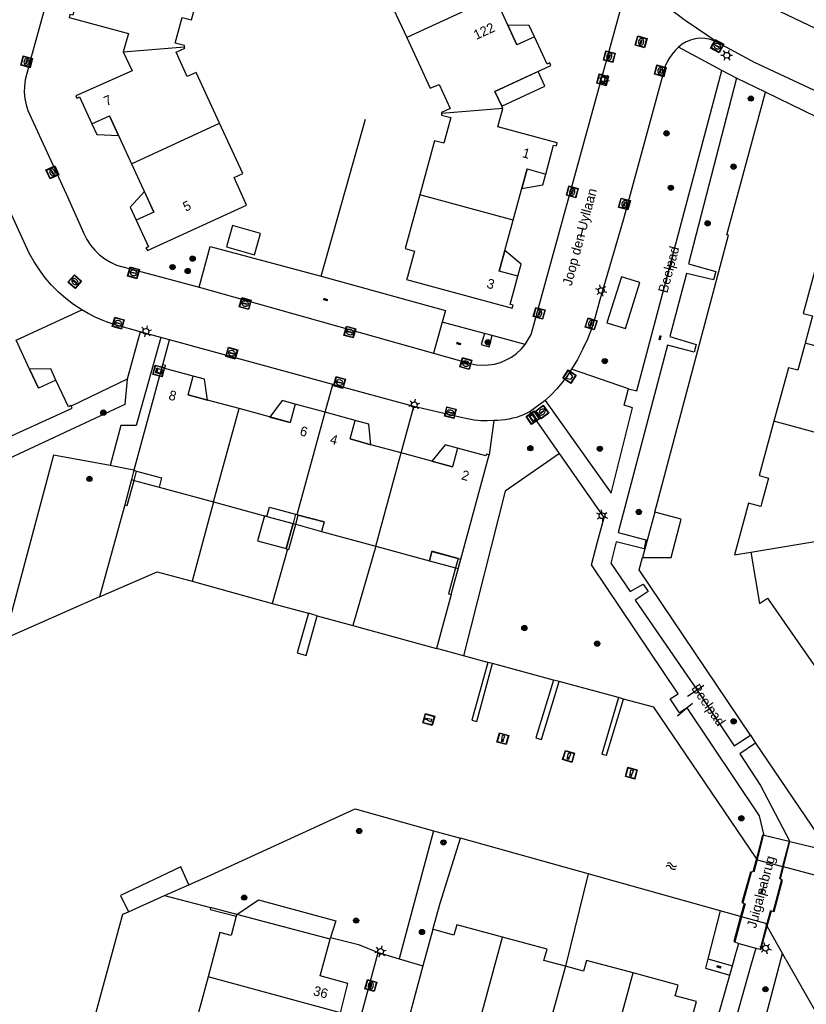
# Model space of a CAD drawing. Header units: metres. Extents: x 93870 to 95789, y 463036 to 464040.
# Tile 324 of 344: x 95396 to 95477, y 463546 to 463648. Entities that reach past the tile are written whole.
import ezdxf
from ezdxf.enums import TextEntityAlignment as Align

# ---------------------------------------------------------------- set-up
doc = ezdxf.new("R2010")
doc.units = ezdxf.units.M
doc.header["$LTSCALE"] = 25.4
for name, color, linetype in [('B_BEBOUWINGSGRENS_0', 1, 'Continuous'), ('B_LUIFEL_1', 200, 'Continuous'), ('B_TUSSENMUUR_0', 7, 'Continuous'), ('G_GRENS_ALGEMEEN_0', 7, 'Continuous'), ('K_KUNSTWERKGRENS_0', 1, 'Continuous'), ('K_KUNSTWERKGRENS_1', 1, 'Continuous'), ('K_STEIGER_1', 1, 'Continuous'), ('Q_AFVALBAK_0', 7, 'Continuous'), ('Q_BALUSTRADE_LIJN_1', 193, 'Continuous'), ('Q_BOOM_0', 3, 'Continuous'), ('Q_CAI-KAST_0', 10, 'Continuous'), ('Q_DAMWAND_0', 6, 'Continuous'), ('Q_DAMWAND_1', 6, 'Continuous'), ('Q_INSPECTIE_OF_RIOOLPUT_0', 253, 'Continuous'), ('Q_KOLK_0', 254, 'Continuous'), ('Q_LICHTMAST_0', 2, 'Continuous'), ('Q_MEERPAAL_0', 7, 'Continuous'), ('Q_STRAATNAAMBORD_0', 7, 'Continuous'), ('S_GBKN_SYMBOOL_OV_GROOT_0', 7, 'Continuous'), ('S_GBKN_SYMBOOL_OV_GROOT_1', 7, 'Continuous'), ('S_GBKN_SYMBOOL_WATER_0', 7, 'Continuous'), ('T_CULTUURGRENS_0', 76, 'Continuous'), ('T_HAAG_0', 87, 'Continuous'), ('T_HEK_0', 57, 'Continuous'), ('T_HEK_LIJN_0', 6, 'Continuous'), ('T_WALBESCHERMING_0', 45, 'Continuous'), ('T_WALBESCHERMING_1', 45, 'Continuous'), ('V_WEGGRENS_0', 7, 'Continuous'), ('W_WATERGRENS_0', 5, 'Continuous'), ('Z_GBKN_HUISNUMMER_0', 252, 'Continuous'), ('Z_KUNSTWERKNAAM_1', 252, 'Continuous'), ('Z_STRAATNAAM_0', 252, 'Continuous')]:
    doc.layers.add(name, color=color, linetype=linetype)

# ---------------------------------------------------------------- blocks, each defined once
blk = doc.blocks.new('Q_AFVALBAK')
for points in [[(-0.5, 0.5), (0.5, 0.5), (0.5, -0.5), (-0.5, -0.5)], [(-0.34, 0.2), (0.33, 0.2), (0.19, -0.25), (-0.2, -0.25)]]:
    blk.add_lwpolyline(points, close=True)
blk.add_lwpolyline([(-0.44, 0.46), (0.44, 0.46, -0.414214), (0.46, 0.44), (0.46, -0.44, -0.414214), (0.44, -0.46), (-0.44, -0.46, -0.414214), (-0.46, -0.44), (-0.46, 0.44), (-0.46, 0.44), (-0.46, 0.45), (-0.46, 0.45), (-0.46, 0.45), (-0.46, 0.45), (-0.46, 0.45), (-0.46, 0.45), (-0.46, 0.46), (-0.46, 0.46), (-0.46, 0.46), (-0.45, 0.46), (-0.45, 0.46), (-0.45, 0.46), (-0.45, 0.46), (-0.45, 0.46), (-0.45, 0.46), (-0.44, 0.46), (-0.44, 0.46)], format="xyb")
blk = doc.blocks.new('Q_STRAATNAAMBORD')
for points in [[(-0.5, 0.5), (0.5, 0.5), (0.5, -0.5), (-0.5, -0.5)], [(-0.37, 0.22), (0.36, 0.22), (0.36, -0.21), (-0.37, -0.21)]]:
    blk.add_lwpolyline(points, close=True)
for points in [[(-0.44, 0.46), (0.44, 0.46, -0.414214), (0.46, 0.44), (0.46, -0.44, -0.414214), (0.44, -0.46), (-0.44, -0.46, -0.414214), (-0.46, -0.44), (-0.46, 0.44), (-0.46, 0.44), (-0.46, 0.45), (-0.46, 0.45), (-0.46, 0.45), (-0.46, 0.45), (-0.46, 0.45), (-0.46, 0.45), (-0.46, 0.46), (-0.46, 0.46), (-0.46, 0.46), (-0.45, 0.46), (-0.45, 0.46), (-0.45, 0.46), (-0.45, 0.46), (-0.45, 0.46), (-0.45, 0.46), (-0.44, 0.46), (-0.44, 0.46)], [(-0.29, 0.16), (0.28, 0.16, -0.414214), (0.3, 0.14), (0.3, -0.13, -0.414214), (0.28, -0.16), (-0.29, -0.16, -0.414214), (-0.31, -0.13), (-0.31, 0.14), (-0.31, 0.14), (-0.31, 0.14), (-0.31, 0.14), (-0.31, 0.15), (-0.31, 0.15), (-0.31, 0.15), (-0.3, 0.15), (-0.3, 0.15), (-0.3, 0.15), (-0.3, 0.16), (-0.3, 0.16), (-0.3, 0.16), (-0.3, 0.16), (-0.29, 0.16), (-0.29, 0.16), (-0.29, 0.16), (-0.29, 0.16), (-0.29, 0.16)]]:
    blk.add_lwpolyline(points, format="xyb")
blk = doc.blocks.new('Q_CAI-KAST')
for points in [[(-0.5, 0.5), (0.5, 0.5), (0.5, -0.5), (-0.5, -0.5)], [(-0.26, 0.26), (0.25, 0.26), (0.25, 0.19), (-0.26, 0.19)], [(-0.26, 0.11), (0.25, 0.11), (0.25, -0.33), (-0.26, -0.33)]]:
    blk.add_lwpolyline(points, close=True)
blk.add_lwpolyline([(-0.44, 0.46), (0.44, 0.46, -0.414214), (0.46, 0.44), (0.46, -0.44, -0.414214), (0.44, -0.46), (-0.44, -0.46, -0.414214), (-0.46, -0.44), (-0.46, 0.44), (-0.46, 0.44), (-0.46, 0.45), (-0.46, 0.45), (-0.46, 0.45), (-0.46, 0.45), (-0.46, 0.45), (-0.46, 0.45), (-0.46, 0.46), (-0.46, 0.46), (-0.46, 0.46), (-0.45, 0.46), (-0.45, 0.46), (-0.45, 0.46), (-0.45, 0.46), (-0.45, 0.46), (-0.45, 0.46), (-0.44, 0.46), (-0.44, 0.46)], format="xyb")
blk.add_circle((-0.18, -0.03), 0.0354)
blk = doc.blocks.new('Q_LICHTMAST')
for points in [[(-0.26, 0.15), (-0.52, 0.3)], [(0, 0.3), (0, 0.6)], [(0.26, 0.15), (0.52, 0.3)], [(-0.26, -0.15), (-0.52, -0.3)], [(0, -0.3), (0, -0.6)], [(0.26, -0.15), (0.52, -0.3)]]:
    blk.add_lwpolyline(points)
blk.add_circle((0, 0), 0.3)
blk = doc.blocks.new('Q_KOLK')
blk.add_lwpolyline([(-0.5, 0.5), (0.5, 0.5), (0.5, -0.5), (-0.5, -0.5)], close=True)
for points in [[(-0.44, 0.46), (0.44, 0.46, -0.414214), (0.46, 0.44), (0.46, -0.44, -0.414214), (0.44, -0.46), (-0.44, -0.46, -0.414214), (-0.46, -0.44), (-0.46, 0.44, -0.414214), (-0.44, 0.46)], [(-0.34, 0.1, 0.380426), (-0.28, -0.18)], [(-0.01, 0.27, 0.240218), (-0.34, 0.1)], [(-0.19, 0.04, 0.853344), (-0.19, -0.03)], [(0.33, 0.11, 0.240191), (-0.01, 0.27)], [(0.18, -0.03, 0.849746), (0.18, 0.04)], [(0.27, -0.18, 0.380426), (0.33, 0.11)], [(-0.28, -0.18, 0.148452), (0.01, -0.26)], [(0.01, -0.26, 0.131742), (0.27, -0.18)]]:
    blk.add_lwpolyline(points, format="xyb")
for points in [[(-0.19, 0.04), (0.18, 0.04)], [(0.18, -0.03), (-0.19, -0.03)]]:
    blk.add_lwpolyline(points)
blk = doc.blocks.new('Q_INSPECTIE_OF_RIOOLPUT')
blk.add_lwpolyline([(-0.5, 0.5), (0.5, 0.5), (0.5, -0.5), (-0.5, -0.5)], close=True)
for points in [[(-0.44, 0.46), (0.44, 0.46, -0.414214), (0.46, 0.44), (0.46, -0.44, -0.414214), (0.44, -0.46), (-0.44, -0.46, -0.414214), (-0.46, -0.44), (-0.46, 0.44), (-0.46, 0.44), (-0.46, 0.45), (-0.46, 0.45), (-0.46, 0.45), (-0.46, 0.45), (-0.46, 0.45), (-0.46, 0.45), (-0.46, 0.46), (-0.46, 0.46), (-0.46, 0.46), (-0.45, 0.46), (-0.45, 0.46), (-0.45, 0.46), (-0.45, 0.46), (-0.45, 0.46), (-0.45, 0.46), (-0.44, 0.46), (-0.44, 0.46)], [(-0.34, 0.1, 0.380426), (-0.28, -0.18)], [(-0.01, 0.27, 0.240218), (-0.34, 0.1)], [(-0.19, 0.04, 0.853344), (-0.19, -0.03)], [(0.33, 0.11, 0.240191), (-0.01, 0.27)], [(0.18, -0.03, 0.849746), (0.18, 0.04)], [(0.27, -0.18, 0.380426), (0.33, 0.11)], [(-0.28, -0.18, 0.148452), (0.01, -0.26)], [(0.01, -0.26, 0.131742), (0.27, -0.18)]]:
    blk.add_lwpolyline(points, format="xyb")
for points in [[(-0.19, 0.04), (0.18, 0.04)], [(0.18, -0.03), (-0.19, -0.03)]]:
    blk.add_lwpolyline(points)
blk = doc.blocks.new('Q_BOOM')
for radius in [0.27, 0.18, 0.09]:
    blk.add_circle((0, 0), radius)
blk = doc.blocks.new('Q_MEERPAAL')
for points in [[(-0.5, 0.5), (0.5, 0.5), (0.5, -0.5), (-0.5, -0.5)], [(-0.08, 0.32), (0.07, 0.32), (0.07, 0.17), (-0.08, 0.17)]]:
    blk.add_lwpolyline(points, close=True)
blk.add_lwpolyline([(-0.44, 0.46), (0.44, 0.46, -0.414214), (0.46, 0.44), (0.46, -0.44, -0.414214), (0.44, -0.46), (-0.44, -0.46, -0.414214), (-0.46, -0.44), (-0.46, 0.44), (-0.46, 0.44), (-0.46, 0.45), (-0.46, 0.45), (-0.46, 0.45), (-0.46, 0.45), (-0.46, 0.45), (-0.46, 0.45), (-0.46, 0.46), (-0.46, 0.46), (-0.46, 0.46), (-0.45, 0.46), (-0.45, 0.46), (-0.45, 0.46), (-0.45, 0.46), (-0.45, 0.46), (-0.45, 0.46), (-0.44, 0.46), (-0.44, 0.46)], format="xyb")
for points in [[(-0.08, 0.12), (-0.14, -0.31)], [(-0.08, 0.12), (0.07, 0.12)], [(0.07, 0.12), (0.12, -0.31)], [(-0.14, -0.31), (0.12, -0.31)]]:
    blk.add_lwpolyline(points)
blk = doc.blocks.new('S_GBKN_SYMBOOL_WATER')
for points in [[(-0.5, 0.15), (-0.44, 0.21), (-0.31, 0.27), (-0.19, 0.27), (-0.06, 0.21), (0, 0.15), (0.06, 0.09), (0.19, 0.02), (0.31, 0.02), (0.44, 0.09), (0.5, 0.15)], [(-0.5, -0.15), (-0.44, -0.09), (-0.31, -0.02), (-0.19, -0.02), (-0.06, -0.09), (0, -0.15), (0.06, -0.21), (0.19, -0.27), (0.31, -0.27), (0.44, -0.21), (0.5, -0.15)]]:
    blk.add_lwpolyline(points)
blk = doc.blocks.new('S_GBKN_SYMBOOL_OV_GROOT')
for points in [[(-0.21875, 0.0625), (0.21875, 0.0625)], [(-0.21875, 0), (0.21875, 0)], [(-0.1875, 0.0625), (-0.1875, 0)], [(-0.125, 0.09375), (-0.125, 0.0625)], [(-0.125, 0), (-0.125, -0.0625)], [(-0.0625, 0.0625), (-0.0625, 0)], [(0, 0.09375), (0, 0.0625)], [(0, 0), (0, -0.0625)], [(0.0625, 0.0625), (0.0625, 0)], [(0.125, 0.09375), (0.125, 0.0625)], [(0.125, 0), (0.125, -0.0625)], [(0.1875, 0.0625), (0.1875, 0)], [(-0.21875, -0.0625), (0.21875, -0.0625)], [(-0.1875, -0.0625), (-0.1875, -0.09375)], [(-0.0625, -0.0625), (-0.0625, -0.09375)], [(0.0625, -0.0625), (0.0625, -0.09375)], [(0.1875, -0.0625), (0.1875, -0.09375)]]:
    blk.add_lwpolyline(points)

msp = doc.modelspace()

# ---------------------------------------------------------------- linework, layer by layer
at = {"layer": 'B_BEBOUWINGSGRENS_0'}
for p, q in [((95447.06, 463645.71), (95444.77, 463650.69)), ((95448.88, 463646.56), (95447.06, 463645.71)), ((95412.69, 463645.37), (95412.68, 463645.53)), ((95445.51, 463639.37), (95444.79, 463640.89)), ((95445.61, 463639.15), (95445.51, 463639.37)), ((95403.09, 463637.53), (95404.9, 463638.36)), ((95404.9, 463638.36), (95407.2, 463633.39)), ((95407.2, 463633.39), (95409.49, 463628.42)), ((95446.67, 463627.58), (95448.11, 463632.88)), ((95448.11, 463632.88), (95450.04, 463632.35)), ((95409.49, 463628.42), (95407.68, 463627.59)), ((95445.81, 463624.43), (95446.67, 463627.58)), ((95445.23, 463622.3), (95445.81, 463624.43)), ((95447.16, 463621.77), (95445.23, 463622.3)), ((95396.64, 463612.16), (95395.26, 463615.16)), ((95410.38, 463612.6), (95407.44, 463601.69)), ((95410.43, 463612.59), (95410.38, 463612.6)), ((95397.55, 463610.18), (95396.64, 463612.16)), ((95399.36, 463611.02), (95397.55, 463610.18)), ((95413.03, 463609.51), (95413.56, 463611.44)), ((95415.04, 463608.96), (95413.03, 463609.51)), ((95418.31, 463608.07), (95415.04, 463608.96)), ((95424.12, 463608.55), (95423.6, 463606.62)), ((95427.23, 463607.7), (95424.12, 463608.55)), ((95423.6, 463606.62), (95418.31, 463608.07)), ((95430.34, 463606.86), (95427.23, 463607.7)), ((95429.81, 463604.93), (95430.34, 463606.86)), ((95431.96, 463604.34), (95429.81, 463604.93)), ((95435.09, 463603.48), (95431.96, 463604.34)), ((95440.38, 463602.04), (95435.09, 463603.48)), ((95440.9, 463603.97), (95440.38, 463602.04)), ((95441.26, 463592.49), (95444.2, 463603.29)), ((95407.44, 463601.69), (95407.71, 463601.61)), ((95410.04, 463599.94), (95415.68, 463598.41)), ((95415.68, 463598.41), (95421.2, 463596.91)), ((95461.31, 463597.37), (95460.05, 463592.68)), ((95424.16, 463597.14), (95424.31, 463597.1)), ((95424.31, 463597.1), (95424.43, 463597.06)), ((95424.43, 463597.06), (95427.11, 463596.34)), ((95427.11, 463596.34), (95426.84, 463595.36)), ((95426.84, 463595.36), (95432.47, 463593.83)), ((95432.47, 463593.83), (95438, 463592.33)), ((95438.27, 463593.3), (95440.99, 463592.56)), ((95440.99, 463592.56), (95441.26, 463592.49)), ((95418.08, 463555.73), (95418.03, 463555.54)), ((95427.73, 463553.16), (95418.08, 463555.73)), ((95438.36, 463554.18), (95437.34, 463550.4)), ((95437.34, 463550.4), (95435.74, 463544.48)), ((95463.01, 463537.1), (95465.64, 463546.7))]:
    msp.add_line(p, q, dxfattribs=at)
for points in [[(95432.93, 463654.81), (95434.16, 463652.15), (95433.23, 463651.73), (95435.67, 463646.47)], [(95412.68, 463645.53), (95412.67, 463645.64), (95411.71, 463645.9), (95412.43, 463648.56), (95413.4, 463648.3), (95414.92, 463653.88)], [(95401.91, 463651.77), (95401.1, 463648.79), (95400.82, 463648.85), (95400.73, 463648.56), (95406.87, 463646.88), (95406.33, 463644.99)], [(95435.67, 463646.47), (95438.1, 463641.23), (95439.01, 463641.63), (95440.16, 463639.14), (95439.25, 463638.72), (95439.26, 463638.61)], [(95444.79, 463640.89), (95450.56, 463643.58), (95450.45, 463643.86), (95450.18, 463643.73), (95448.88, 463646.56)], [(95416.3, 463637.61), (95413.86, 463642.87), (95412.95, 463642.45), (95411.79, 463644.95), (95412.69, 463645.37)], [(95406.33, 463644.99), (95407.25, 463643.04), (95401.42, 463640.44), (95401.53, 463640.21), (95401.81, 463640.35), (95403.09, 463637.53)], [(95450.04, 463632.35), (95450.85, 463635.34), (95451.14, 463635.28), (95451.22, 463635.59), (95445.09, 463637.25), (95445.61, 463639.15)], [(95439.26, 463638.61), (95439.27, 463638.46), (95440.23, 463638.2), (95439.5, 463635.53), (95438.54, 463635.79), (95437.01, 463630.21)], [(95407.68, 463627.59), (95408.95, 463624.83), (95408.67, 463624.71), (95408.83, 463624.42), (95419.09, 463629.12), (95418.97, 463629.38), (95417.8, 463632), (95418.71, 463632.42), (95416.3, 463637.61)], [(95437.01, 463630.21), (95435.49, 463624.63), (95436.46, 463624.37), (95435.73, 463621.7), (95435.65, 463621.43), (95446.58, 463618.48), (95446.66, 463618.78), (95446.36, 463618.86), (95447.16, 463621.77)], [(95417.01, 463624.83), (95419.9, 463623.99), (95420.54, 463626.18), (95417.65, 463627.02), (95417.01, 463624.83)], [(95478.19, 463623.52), (95476.67, 463617.92), (95477.63, 463617.66), (95476.91, 463614.99), (95476.87, 463614.85)], [(95476.87, 463614.85), (95476.83, 463614.72), (95476.11, 463612.04), (95475.14, 463612.3), (95473.64, 463606.77)], [(95413.56, 463611.44), (95410.62, 463612.23), (95410.7, 463612.53), (95410.43, 463612.59)], [(95400.95, 463608.34), (95400.92, 463608.4), (95400.65, 463608.27), (95399.36, 463611.02)], [(95394.02, 463604.9), (95401.05, 463608.11), (95400.95, 463608.34)], [(95473.64, 463606.77), (95472.11, 463601.14), (95473.07, 463600.87), (95472.35, 463598.21), (95472.28, 463597.94), (95471.03, 463598.28), (95469.58, 463592.95), (95471.25, 463593.23)], [(95444.2, 463603.29), (95443.9, 463603.35), (95443.85, 463603.17), (95440.9, 463603.97)], [(95407.71, 463601.61), (95410.3, 463600.91), (95410.04, 463599.94)], [(95421.2, 463596.91), (95421.46, 463597.87), (95424.16, 463597.14)], [(95460.05, 463592.68), (95463, 463592.66), (95464.06, 463596.63), (95461.31, 463597.37)], [(95438, 463592.33), (95438.26, 463593.3), (95438.27, 463593.3)], [(95471.25, 463593.23), (95472.16, 463587.9), (95472.98, 463588.47), (95474.72, 463585.96), (95478.02, 463581.2)], [(95418.03, 463555.54), (95417.49, 463553.55), (95416.33, 463553.85), (95415.1, 463549.28)], [(95445.58, 463553.38), (95440.84, 463554.66), (95440.54, 463553.57), (95438.55, 463554.12), (95438.36, 463554.18)], [(95428.79, 463545.54), (95429.58, 463548.56), (95426.69, 463549.36), (95427.73, 463553.16)], [(95452.08, 463550.37), (95449.86, 463550.97), (95450.18, 463552.13), (95445.58, 463553.38)], [(95459.09, 463549.67), (95454.27, 463550.97), (95453.96, 463549.86), (95452.08, 463550.37)], [(95465.64, 463546.7), (95463.43, 463547.3), (95463.74, 463548.42), (95459.09, 463549.67)], [(95415.1, 463549.28), (95413.79, 463544.43), (95414.95, 463544.13), (95414.43, 463542.2)]]:
    msp.add_lwpolyline(points, dxfattribs=at)
at = {"layer": 'B_LUIFEL_1'}
for p, q in [((95446.12, 463647.75), (95447.06, 463645.71)), ((95445.51, 463639.37), (95449.95, 463641.43)), ((95403.09, 463637.53), (95403.59, 463636.44)), ((95448.11, 463632.88), (95447.56, 463630.87)), ((95396.64, 463612.16), (95397.55, 463610.18)), ((95396.64, 463612.16), (95396.64, 463612.16)), ((95421.51, 463607.19), (95423.6, 463606.62)), ((95438.24, 463602.62), (95440.38, 463602.04)), ((95407.18, 463600.72), (95407.45, 463600.65)), ((95407.45, 463600.65), (95410.04, 463599.94)), ((95421.2, 463596.91), (95423.9, 463596.18)), ((95424.43, 463597.06), (95424.31, 463597.1)), ((95423.9, 463596.18), (95424.17, 463596.1)), ((95424.17, 463596.1), (95426.84, 463595.36)), ((95438.27, 463593.3), (95438, 463592.33)), ((95438, 463592.33), (95440.72, 463591.6))]:
    msp.add_line(p, q, dxfattribs=at)
for points in [[(95448.88, 463646.56), (95448.34, 463647.72), (95446.12, 463647.75)], [(95449.95, 463641.43), (95449.24, 463642.96), (95444.79, 463640.89)], [(95444.79, 463640.89), (95445.5, 463639.37), (95445.51, 463639.37)], [(95403.59, 463636.44), (95405.83, 463636.35), (95404.9, 463638.36)], [(95447.56, 463630.87), (95449.73, 463631.23), (95450.04, 463632.35)], [(95409.49, 463628.42), (95408.52, 463630.53), (95407.06, 463628.92), (95407.68, 463627.59)], [(95445.81, 463624.43), (95445.81, 463624.43), (95445.23, 463622.3)], [(95447.16, 463621.77), (95447.5, 463623.02), (95445.81, 463624.43)], [(95399.36, 463611.02), (95398.83, 463612.18), (95396.64, 463612.16)], [(95415.04, 463608.96), (95414.73, 463611.12), (95413.56, 463611.44)], [(95413.03, 463609.51), (95415.04, 463608.96), (95415.04, 463608.96)], [(95424.12, 463608.55), (95422.77, 463608.92), (95421.51, 463607.19)], [(95431.96, 463604.34), (95431.75, 463606.47), (95430.34, 463606.86)], [(95429.81, 463604.93), (95431.96, 463604.34), (95431.96, 463604.34)], [(95440.9, 463603.97), (95439.65, 463604.31), (95438.24, 463602.62)], [(95407.44, 463601.69), (95407.18, 463600.72), (95407.18, 463600.72)], [(95421.2, 463596.91), (95420.93, 463596.98), (95420.22, 463594.38), (95423.19, 463593.58), (95423.9, 463596.18)], [(95427.11, 463596.34), (95424.43, 463597.06), (95424.43, 463597.06)], [(95440.99, 463592.56), (95438.27, 463593.32), (95438.27, 463593.3)], [(95440.72, 463591.6), (95440.99, 463591.52), (95441.26, 463592.49)]]:
    msp.add_lwpolyline(points, dxfattribs=at)
at = {"layer": 'B_TUSSENMUUR_0'}
for p, q in [((95444.77, 463650.69), (95435.67, 463646.47)), ((95406.33, 463644.99), (95412.68, 463645.53)), ((95445.61, 463639.15), (95439.26, 463638.61)), ((95407.2, 463633.39), (95416.3, 463637.61)), ((95446.67, 463627.58), (95437.01, 463630.21)), ((95487.46, 463611.97), (95476.87, 463614.85)), ((95415.68, 463598.41), (95418.31, 463608.07)), ((95424.31, 463597.1), (95427.23, 463607.7)), ((95483.24, 463604.13), (95473.64, 463606.77)), ((95432.47, 463593.83), (95435.09, 463603.48)), ((95471.25, 463593.23), (95482.89, 463595.17)), ((95441.87, 463539.71), (95445.58, 463553.38)), ((95452.08, 463550.37), (95449.42, 463540.78)), ((95455.38, 463536.04), (95459.09, 463549.67)), ((95428.79, 463545.54), (95415.1, 463549.28))]:
    msp.add_line(p, q, dxfattribs=at)
at = {"layer": 'G_GRENS_ALGEMEEN_0'}
for p, q in [((95443.69, 463615.84), (95439.32, 463617.02)), ((95408.07, 463616.03), (95406.73, 463611.12)), ((95444.49, 463615.63), (95443.69, 463615.84)), ((95447.91, 463614.7), (95444.49, 463615.63)), ((95410.43, 463612.59), (95411.13, 463615.19)), ((95406.73, 463611.12), (95400.95, 463608.34)), ((95444.68, 463606.84), (95444.2, 463603.29)), ((95407.44, 463601.69), (95407.18, 463600.72)), ((95407.45, 463600.65), (95407.71, 463601.61)), ((95407.18, 463600.72), (95406.48, 463598.12)), ((95424.16, 463597.14), (95423.9, 463596.18)), ((95424.17, 463596.1), (95424.43, 463597.06)), ((95424.43, 463597.06), (95424.43, 463597.06)), ((95440.25, 463588.82), (95441.26, 463592.49)), ((95440.99, 463592.56), (95440.72, 463591.6)), ((95454.44, 463559.91), (95452.08, 463550.37)), ((95410.6, 463557.68), (95415.36, 463556.44)), ((95418.08, 463555.73), (95415.36, 463556.44)), ((95468.1, 463556.1), (95466.81, 463551.13)), ((95427.73, 463553.16), (95427.78, 463553.34)), ((95471.97, 463541.96), (95474.52, 463551.68)), ((95466.81, 463551.13), (95469.37, 463550.41))]:
    msp.add_line(p, q, dxfattribs=at)
for points in [[(95443.69, 463615.84), (95443.37, 463614.7), (95444.18, 463614.48), (95444.49, 463615.63)], [(95406.73, 463611.12), (95406.49, 463608.51), (95380.45, 463596.37)], [(95406.48, 463598.12), (95406.75, 463598.05), (95407.45, 463600.65)], [(95423.9, 463596.18), (95423.19, 463593.57), (95423.33, 463593.53)], [(95423.33, 463593.53), (95423.46, 463593.49), (95424.17, 463596.1)], [(95440.72, 463591.6), (95439.98, 463588.89), (95440.25, 463588.82)], [(95438.36, 463554.18), (95439.11, 463556.88), (95441.21, 463563.6)], [(95475.31, 463563.26), (95478.19, 463562.58), (95478.8, 463563.03)], [(95415.36, 463556.44), (95415.31, 463556.25), (95418.03, 463555.54)], [(95427.78, 463553.34), (95430.68, 463552.6), (95432.7, 463551.78)], [(95466.81, 463551.13), (95466.57, 463550.17), (95469.09, 463549.45)]]:
    msp.add_lwpolyline(points, dxfattribs=at)
at = {"layer": 'K_KUNSTWERKGRENS_0'}
for p, q in [((95472.45, 463563.94), (95471.83, 463561.52)), ((95472.65, 463563.9), (95472.45, 463563.94)), ((95475.21, 463563.28), (95472.65, 463563.9)), ((95474.64, 463560.66), (95475.31, 463563.26)), ((95475.31, 463563.26), (95475.21, 463563.28)), ((95470.2, 463555.52), (95469.49, 463552.91)), ((95472.3, 463552.1), (95472.96, 463554.52))]:
    msp.add_line(p, q, dxfattribs=at)
at = {"layer": 'K_KUNSTWERKGRENS_1'}
for p, q in [((95472.45, 463563.94), (95471.83, 463561.52)), ((95475.21, 463563.28), (95472.45, 463563.94)), ((95474.64, 463560.66), (95475.31, 463563.26)), ((95475.31, 463563.26), (95475.21, 463563.28)), ((95470.2, 463555.52), (95469.49, 463552.91)), ((95472.3, 463552.1), (95472.96, 463554.52)), ((95469.49, 463552.91), (95470.02, 463552.73)), ((95470.02, 463552.73), (95471.78, 463552.25)), ((95471.78, 463552.25), (95472.21, 463552.13)), ((95472.21, 463552.13), (95472.3, 463552.1))]:
    msp.add_line(p, q, dxfattribs=at)
for points in [[(95471.83, 463561.52), (95471.48, 463560.14), (95471.22, 463560.09), (95470.34, 463556.95), (95470.57, 463556.86), (95470.2, 463555.52)], [(95472.96, 463554.52), (95473.39, 463556.1), (95473.67, 463556.03), (95474.52, 463559.27), (95474.32, 463559.39), (95474.64, 463560.66)]]:
    msp.add_lwpolyline(points, dxfattribs=at)
at = {"layer": 'K_STEIGER_1'}
for points in [[(95425.5, 463586.89), (95424.32, 463582.79), (95425.27, 463582.52), (95426.4, 463586.64)], [(95444.04, 463581.81), (95442.4, 463575.84), (95442.92, 463575.69), (95444.54, 463581.68)], [(95450.83, 463579.98), (95449, 463574), (95449.61, 463573.82), (95451.43, 463579.82)], [(95457.56, 463578.16), (95455.86, 463572.32), (95456.34, 463572.19), (95458.1, 463578.01)], [(95413.12, 463558.79), (95412.29, 463560.66), (95406.05, 463557.67), (95406.86, 463556.01)]]:
    msp.add_lwpolyline(points, dxfattribs=at)
at = {"layer": 'Q_BALUSTRADE_LIJN_1'}
for p, q in [((95472.55, 463563.92), (95471.91, 463561.4)), ((95475.21, 463563.28), (95474.55, 463560.68)), ((95475.21, 463563.29), (95475.21, 463563.28)), ((95475.21, 463563.28), (95475.21, 463563.28)), ((95471.91, 463561.4), (95471.58, 463560.11)), ((95474.55, 463560.68), (95474.22, 463559.42)), ((95471.31, 463560.06), (95470.43, 463556.92)), ((95474.42, 463559.3), (95473.58, 463556.06)), ((95470.66, 463556.83), (95470.3, 463555.49)), ((95470.3, 463555.49), (95469.59, 463552.88)), ((95473.3, 463556.13), (95472.89, 463554.64)), ((95472.89, 463554.64), (95472.21, 463552.13)), ((95472.21, 463552.13), (95472.21, 463552.13)), ((95472.21, 463552.13), (95472.21, 463552.13))]:
    msp.add_line(p, q, dxfattribs=at)
at = {"layer": 'Q_DAMWAND_0'}
for p, q in [((95403.89, 463588.58), (95394.04, 463584.25)), ((95444.04, 463581.81), (95441.53, 463582.49)), ((95450.83, 463579.98), (95444.54, 463581.68)), ((95457.56, 463578.16), (95451.43, 463579.82)), ((95438.44, 463564.38), (95441.21, 463563.6)), ((95471.83, 463561.52), (95471.83, 463561.52)), ((95471.83, 463561.52), (95471.91, 463561.4)), ((95474.55, 463560.68), (95474.64, 463560.66)), ((95474.64, 463560.66), (95474.64, 463560.66)), ((95470.2, 463555.52), (95468.1, 463556.1)), ((95470.2, 463555.52), (95470.2, 463555.52)), ((95470.3, 463555.49), (95470.2, 463555.52)), ((95472.96, 463554.52), (95472.89, 463554.64)), ((95474.52, 463551.68), (95472.96, 463554.52)), ((95472.96, 463554.52), (95472.96, 463554.52)), ((95474.87, 463551.07), (95474.52, 463551.68))]:
    msp.add_line(p, q, dxfattribs=at)
for points in [[(95441.53, 463582.49), (95439.52, 463583.03), (95438.73, 463583.25)], [(95471.83, 463561.52), (95461.21, 463577.17), (95458.1, 463578.01)], [(95413.12, 463558.79), (95415.35, 463559.78), (95430.33, 463566.64), (95438.44, 463564.38)], [(95471.91, 463561.4), (95471.93, 463561.38), (95474.55, 463560.68)], [(95483.49, 463558.31), (95478.13, 463559.73), (95474.64, 463560.66)], [(95472.89, 463554.64), (95472.81, 463554.79), (95470.3, 463555.49)]]:
    msp.add_lwpolyline(points, dxfattribs=at)
at = {"layer": 'Q_DAMWAND_1'}
for p, q in [((95444.54, 463581.68), (95444.04, 463581.81)), ((95451.43, 463579.82), (95450.83, 463579.98)), ((95458.1, 463578.01), (95457.56, 463578.16)), ((95410.6, 463557.68), (95413.12, 463558.79))]:
    msp.add_line(p, q, dxfattribs=at)
at = {"layer": 'T_CULTUURGRENS_0'}
for p, q in [((95458.61, 463610.13), (95452.71, 463612.17)), ((95418.08, 463555.73), (95420.31, 463557.24))]:
    msp.add_line(p, q, dxfattribs=at)
for points in [[(95457.87, 463621.72), (95456.37, 463616.94), (95458.28, 463616.35), (95459.79, 463621.13), (95457.87, 463621.72)], [(95410.21, 463615.45), (95407.67, 463606.32), (95406.09, 463606.31), (95404.98, 463602.17)], [(95451.48, 463603.43), (95445.83, 463599.54), (95441.53, 463582.49)], [(95404.98, 463602.17), (95399.12, 463603.24), (95394.04, 463584.25)], [(95407.44, 463601.69), (95406.53, 463601.89), (95404.98, 463602.17)], [(95438.44, 463564.38), (95435.58, 463553.7), (95434.88, 463551.13)], [(95420.31, 463557.24), (95428.31, 463555.05), (95427.78, 463553.34)]]:
    msp.add_lwpolyline(points, dxfattribs=at)
at = {"layer": 'T_HAAG_0'}
for p, q in [((95395.26, 463615.16), (95402.03, 463618.29)), ((95427.23, 463607.7), (95428.02, 463610.56)), ((95435.09, 463603.48), (95436.4, 463608.3)), ((95406.48, 463598.12), (95403.89, 463588.58))]:
    msp.add_line(p, q, dxfattribs=at)
at = {"layer": 'T_HEK_0'}
for p, q in [((95415.68, 463598.41), (95413.45, 463590.2)), ((95423.33, 463593.53), (95421.74, 463587.92)), ((95432.47, 463593.83), (95430.09, 463585.63)), ((95440.25, 463588.82), (95438.73, 463583.25)), ((95471.75, 463573.46), (95478.8, 463563.03))]:
    msp.add_line(p, q, dxfattribs=at)
for points in [[(95461.31, 463597.37), (95464.49, 463609.3), (95468.94, 463626.01), (95468.77, 463626.06), (95472.77, 463640.81)], [(95471.24, 463574.26), (95459.72, 463591.38), (95460.05, 463592.68)]]:
    msp.add_lwpolyline(points, dxfattribs=at)
at = {"layer": 'T_HEK_LIJN_0'}
for p, q in [((95426.8, 463621.78), (95431.38, 463638.02)), ((95465.69, 463578.95), (95464.71, 463578.29)), ((95466.38, 463579.42), (95465.69, 463578.95)), ((95464.66, 463577.09), (95463.67, 463576.23)), ((95465.21, 463577.56), (95464.66, 463577.09))]:
    msp.add_line(p, q, dxfattribs=at)
at = {"layer": 'T_WALBESCHERMING_0'}
for p, q in [((95413.45, 463590.2), (95421.74, 463587.92)), ((95421.74, 463587.92), (95425.5, 463586.89)), ((95426.4, 463586.64), (95430.09, 463585.63)), ((95430.09, 463585.63), (95438.73, 463583.25)), ((95454.44, 463559.91), (95441.21, 463563.6)), ((95468.1, 463556.1), (95454.44, 463559.91)), ((95406.28, 463555.75), (95406.86, 463556.01))]:
    msp.add_line(p, q, dxfattribs=at)
for points in [[(95403.89, 463588.58), (95409.85, 463591.19), (95413.45, 463590.2)], [(95474.87, 463551.07), (95479.63, 463542.72), (95500, 463537.13), (95525.18, 463530.22)]]:
    msp.add_lwpolyline(points, dxfattribs=at)
at = {"layer": 'T_WALBESCHERMING_1'}
for p, q in [((95426.4, 463586.64), (95425.5, 463586.89)), ((95406.86, 463556.01), (95410.6, 463557.68))]:
    msp.add_line(p, q, dxfattribs=at)
at = {"layer": 'V_WEGGRENS_0'}
for p, q in [((95468.25, 463643.08), (95463.78, 463645.47)), ((95469.76, 463642.27), (95468.25, 463643.08)), ((95472.77, 463640.81), (95469.76, 463642.27)), ((95414.18, 463620.65), (95438.43, 463613.81)), ((95439.32, 463617.02), (95438.43, 463613.81)), ((95410.21, 463615.45), (95408.07, 463616.03)), ((95411.13, 463615.19), (95410.21, 463615.45)), ((95428.02, 463610.56), (95411.13, 463615.19)), ((95436.4, 463608.3), (95428.02, 463610.56)), ((95449.98, 463608.91), (95448.44, 463607.78)), ((95471.24, 463574.26), (95471.75, 463573.46)), ((95426.88, 463530.07), (95432.7, 463551.78)), ((95432.7, 463551.78), (95434.88, 463551.13)), ((95471.78, 463552.25), (95471.78, 463552.25)), ((95434.88, 463551.13), (95437.34, 463550.4)), ((95469.09, 463549.45), (95469.37, 463550.41)), ((95463.95, 463531.4), (95469.09, 463549.45))]:
    msp.add_line(p, q, dxfattribs=at)
for points in [[(95402.45, 463664.93), (95396.75, 463644.19), (95396.35, 463642.74), (95396.19, 463642.11), (95396.11, 463641.46), (95396.09, 463640.81), (95396.14, 463640.17), (95396.27, 463639.53), (95396.46, 463638.91), (95400.41, 463630.3), (95402.26, 463626.18), (95402.56, 463625.56), (95402.94, 463624.99), (95403.38, 463624.46), (95403.87, 463623.99), (95404.42, 463623.57), (95405, 463623.22), (95405.62, 463622.93), (95407.73, 463622.36), (95414.18, 463620.65)], [(95467.87, 463645.94), (95464.48, 463648.25), (95459.77, 463651.79), (95456.75, 463654.33)], [(95447.91, 463614.7), (95448.53, 463615.75), (95457.89, 463649.74)], [(95473.5, 463649.56), (95480.21, 463646.36), (95483.7, 463644.68), (95488.84, 463642.47)], [(95467.87, 463645.94), (95467.43, 463646.15), (95466.96, 463646.3), (95466.48, 463646.38), (95465.99, 463646.4), (95465.5, 463646.34), (95465.03, 463646.22), (95464.58, 463646.03), (95464.16, 463645.78), (95463.78, 463645.47)], [(95463.78, 463645.47), (95463.43, 463645.13), (95463.12, 463644.76), (95462.84, 463644.37), (95462.6, 463643.96), (95462.39, 463643.52), (95458.04, 463627.57), (95455.64, 463619.34), (95455.11, 463617.44), (95454.76, 463616.33), (95454.35, 463615.25), (95453.86, 463614.19), (95453.32, 463613.16), (95452.71, 463612.17)], [(95492.81, 463634.74), (95488.85, 463636.15), (95481.24, 463639.32), (95477.78, 463641.04), (95471.64, 463643.88), (95467.87, 463645.94)], [(95402.03, 463618.29), (95401.19, 463618.85), (95400.39, 463619.46), (95399.63, 463620.13), (95398.92, 463620.85), (95398.26, 463621.61), (95397.65, 463622.42), (95397.1, 463623.26), (95396.61, 463624.15), (95390.73, 463636.93), (95390.44, 463637.68), (95390.21, 463638.46), (95390.05, 463639.25), (95389.95, 463640.06), (95389.92, 463640.87), (95389.96, 463641.67), (95390.07, 463642.48), (95390.24, 463643.27), (95390.43, 463643.96)], [(95458.61, 463610.13), (95459.47, 463609.92), (95468.25, 463643.08)], [(95469.76, 463642.27), (95464.82, 463623.05), (95467.63, 463622.26), (95467.41, 463621.39), (95464.62, 463622.06), (95462.87, 463615.52), (95465.6, 463614.71), (95465.38, 463613.93), (95462.62, 463614.64)], [(95495.44, 463631.3), (95482.2, 463636.28), (95478.1, 463638.22), (95472.77, 463640.81)], [(95414.18, 463620.65), (95415.31, 463624.86), (95426.8, 463621.78)], [(95426.8, 463621.78), (95439.66, 463618.24), (95439.32, 463617.02)], [(95408.07, 463616.03), (95405.62, 463616.7), (95404.87, 463616.94), (95404.14, 463617.22), (95403.42, 463617.54), (95402.71, 463617.9), (95402.03, 463618.29)], [(95438.43, 463613.81), (95442.21, 463612.75), (95442.84, 463612.62), (95443.47, 463612.57), (95444.11, 463612.59), (95444.74, 463612.69), (95445.35, 463612.86), (95445.95, 463613.11), (95446.5, 463613.41), (95447.02, 463613.79), (95447.49, 463614.22), (95447.91, 463614.7)], [(95462.62, 463614.64), (95457.52, 463595.26), (95460.4, 463594.51), (95460.21, 463593.57), (95457.33, 463594.3), (95456.77, 463592.09), (95458.77, 463589.14), (95460.11, 463589.92), (95460.63, 463589.13), (95459.28, 463588.24), (95465.69, 463578.95)], [(95452.71, 463612.17), (95452.24, 463611.46), (95451.74, 463610.77), (95451.19, 463610.12), (95450.6, 463609.5), (95449.98, 463608.91)], [(95449.98, 463608.91), (95456.81, 463599.31), (95459.01, 463608.14), (95458.17, 463608.43), (95458.61, 463610.13)], [(95444.68, 463606.84), (95444, 463606.8), (95443.32, 463606.82), (95442.64, 463606.88), (95441.96, 463607), (95441.3, 463607.16), (95436.4, 463608.3)], [(95448.44, 463607.78), (95448.1, 463607.6), (95447.74, 463607.44), (95447.37, 463607.3), (95447, 463607.17), (95446.62, 463607.07), (95446.24, 463606.98), (95445.85, 463606.92), (95445.46, 463606.87), (95445.07, 463606.85), (95444.68, 463606.84)], [(95451.48, 463603.43), (95451.23, 463603.79), (95448.44, 463607.78)], [(95454.77, 463591.9), (95455.41, 463594.29), (95456.09, 463596.82), (95451.48, 463603.43)], [(95464.66, 463577.09), (95463.89, 463576.6), (95462.91, 463578.03), (95463.73, 463578.57), (95454.77, 463591.9)], [(95465.69, 463578.95), (95465.73, 463578.88), (95466.77, 463577.33)], [(95472.65, 463563.9), (95472.17, 463565.92), (95464.68, 463577.1), (95464.66, 463577.09)], [(95466.77, 463577.33), (95469.54, 463573.17), (95471.24, 463574.26)], [(95471.75, 463573.46), (95470.11, 463572.35), (95472.26, 463569.06), (95475.31, 463563.26)], [(95469.37, 463550.41), (95469.72, 463551.67), (95470.02, 463552.73)], [(95471.78, 463552.25), (95471.24, 463550.32), (95469.12, 463542.84)]]:
    msp.add_lwpolyline(points, dxfattribs=at)
at = {"layer": 'W_WATERGRENS_0'}
msp.add_line((95397.65, 463524.16), (95406.28, 463555.75), dxfattribs=at)
at = {"layer": 'Z_KUNSTWERKNAAM_1'}
msp.add_line((95472.42, 463558.03), (95472.68, 463559), dxfattribs=at)
at = {"layer": 'Z_STRAATNAAM_0'}
for p, q in [((95453.67, 463625.81), (95453.92, 463626.77)), ((95462.88, 463622.44), (95463.14, 463623.41)), ((95466.77, 463577.33), (95467.34, 463576.51))]:
    msp.add_line(p, q, dxfattribs=at)

# ---------------------------------------------------------------- block references
at = {"layer": 'Q_AFVALBAK_0', "rotation": 56.94239266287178}
msp.add_blockref('Q_AFVALBAK', (95452.49, 463611.38), dxfattribs=at)
at = {"layer": 'Q_BOOM_0'}
for p, rotation in [((95471.26, 463640.16), 154.116371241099), ((95462.54, 463636.56), 74.75673477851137), ((95469.47, 463633.11), 74.83002784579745), ((95462.99, 463630.93), 75.15713516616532), ((95466.79, 463627.25), 75.5962386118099), ((95413.51, 463623.59), 74.98473663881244), ((95411.43, 463622.72), 165.1835201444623), ((95413, 463622.32), 165.1835201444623), ((95444.05, 463614.94), 74.90632530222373), ((95456.15, 463612.99), 160.868832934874), ((95404.27, 463607.66), 24.98906543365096), ((95448.45, 463603.97), 34.60106666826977), ((95455.63, 463603.92), 125.4246283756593), ((95402.83, 463600.8), 169.6822500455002), ((95459.67, 463597.38), 75.2321335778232), ((95447.83, 463585.37), 164.8697992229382), ((95455.36, 463583.75), 123.8918646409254), ((95469.48, 463575.71), 123.9257340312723), ((95470.28, 463565.67), 124.1562931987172), ((95430.74, 463564.36), 164.4117631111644), ((95439.46, 463563.17), 164.4076353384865), ((95418.85, 463557.47), 33.96231068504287), ((95430.42, 463555.09), 72.82909538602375), ((95437.24, 463553.91), 74.87331815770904), ((95472.77, 463547.98), 75.28893881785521)]:
    msp.add_blockref('Q_BOOM', p, dxfattribs=dict(at, rotation=rotation))
at = {"layer": 'Q_CAI-KAST_0', "rotation": 74.90930680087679}
msp.add_blockref('Q_CAI-KAST', (95409.99, 463611.97), dxfattribs=at)
at = {"layer": 'Q_INSPECTIE_OF_RIOOLPUT_0'}
for p, rotation in [((95459.91, 463646.03), 74.59750229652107), ((95401.32, 463621.22), 138.6539267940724), ((95449.67, 463607.72), 36.5395797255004)]:
    msp.add_blockref('Q_INSPECTIE_OF_RIOOLPUT', p, dxfattribs=dict(at, rotation=rotation))
at = {"layer": 'Q_KOLK_0'}
for p, rotation in [((95467.78, 463645.59), 151.3458778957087), ((95456.62, 463644.5), 74.59750229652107), ((95396.34, 463643.97), 74.61456511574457), ((95461.9, 463643.03), 74.75673477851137), ((95399, 463632.53), 114.6622996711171), ((95452.79, 463630.5), 74.59750229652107), ((95458.18, 463629.25), 74.75673477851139), ((95407.39, 463622.13), 164.694128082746), ((95418.95, 463618.94), 164.2420354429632), ((95449.37, 463617.94), 74.59750229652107), ((95405.81, 463616.92), 164.8459319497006), ((95429.77, 463616), 164.2420354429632), ((95454.74, 463616.84), 72.5165135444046), ((95417.56, 463613.81), 164.6576574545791), ((95441.78, 463612.73), 164.3313253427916), ((95428.71, 463610.78), 164.9268493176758), ((95440.17, 463607.66), 166.8663471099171), ((95431.95, 463548.37), 74.97023050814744)]:
    msp.add_blockref('Q_KOLK', p, dxfattribs=dict(at, rotation=rotation))
at = {"layer": 'Q_LICHTMAST_0'}
for p, rotation in [((95468.76, 463644.64), 151.3458778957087), ((95456.06, 463642.16), 74.59750229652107), ((95455.79, 463620.29), 73.72322198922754), ((95408.68, 463616.07), 164.6859956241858), ((95436.44, 463608.46), 166.8663471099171), ((95455.87, 463596.99), 124.9262199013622), ((95432.96, 463551.89), 163.368418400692), ((95472.78, 463552.23), 74.72911036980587)]:
    msp.add_blockref('Q_LICHTMAST', p, dxfattribs=dict(at, rotation=rotation))
at = {"layer": 'Q_MEERPAAL_0'}
for p, rotation in [((95437.94, 463575.89), 74.6516120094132), ((95445.6, 463573.91), 164.4423139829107), ((95452.41, 463572.08), 163.4311708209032), ((95458.89, 463570.34), 164.7147731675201)]:
    msp.add_blockref('Q_MEERPAAL', p, dxfattribs=dict(at, rotation=rotation))
at = {"layer": 'Q_STRAATNAAMBORD_0'}
for p, rotation in [((95455.93, 463642.09), 74.59750229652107), ((95448.7, 463607.14), 124.9215884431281)]:
    msp.add_blockref('Q_STRAATNAAMBORD', p, dxfattribs=dict(at, rotation=rotation))
at = {"layer": 'S_GBKN_SYMBOOL_OV_GROOT_0'}
for p, rotation in [((95427.27, 463619.34), 164.6371089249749), ((95461.88, 463615.41), 75.15713516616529), ((95441.05, 463614.79), 164.3313253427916), ((95467.96, 463550.29), 164.2803054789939)]:
    msp.add_blockref('S_GBKN_SYMBOOL_OV_GROOT', p, dxfattribs=dict(at, rotation=rotation))
at = {"layer": 'S_GBKN_SYMBOOL_OV_GROOT_1', "rotation": 74.36113769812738}
msp.add_blockref('S_GBKN_SYMBOOL_OV_GROOT', (95472.4, 463558.1), dxfattribs=at)
at = {"layer": 'S_GBKN_SYMBOOL_WATER_0', "rotation": 164.413162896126}
msp.add_blockref('S_GBKN_SYMBOOL_WATER', (95463.03, 463560.71), dxfattribs=at)

# ---------------------------------------------------------------- texts
at = {"layer": 'Z_GBKN_HUISNUMMER_0', "linetype": 'Continuous'}
for s, rotation, p in [('122', 24.8, (95443.65, 463647.15)), ('7', 24.4, (95404.73, 463639.97)), ('1', 344.8, (95448.03, 463634.5)), ('5', 24.6, (95412.92, 463629.04)), ('3', 344.6, (95444.35, 463620.98)), ('8', 344.9, (95411.44, 463609.42)), ('6', 344.8, (95425.02, 463605.71)), ('4', 344.8, (95428.13, 463604.87)), ('2', 344.9, (95441.73, 463601.16)), ('36', 345.3, (95426.76, 463547.68))]:
    msp.add_text(s, height=1, rotation=rotation, dxfattribs=at).set_placement(p, align=Align.MIDDLE)
at = {"layer": 'Z_KUNSTWERKNAAM_1', "linetype": 'Continuous'}
msp.add_text('Juigalpabrug', height=1, rotation=74.8805, dxfattribs=at).set_placement((95472.42, 463558.03), align=Align.MIDDLE)
at = {"layer": 'Z_STRAATNAAM_0', "linetype": 'Continuous'}
for s, rotation, p in [('Joop den Uyllaan', 74.9911, (95394.6, 463649.94)), ('Joop den Uyllaan', 75.2273, (95453.67, 463625.81)), ('Beelpad', 75.2273, (95462.88, 463622.44)), ('Beelpad', 305.0249, (95466.77, 463577.33))]:
    msp.add_text(s, height=1, rotation=rotation, dxfattribs=at).set_placement(p, align=Align.MIDDLE)

doc.saveas('drawing.dxf')
